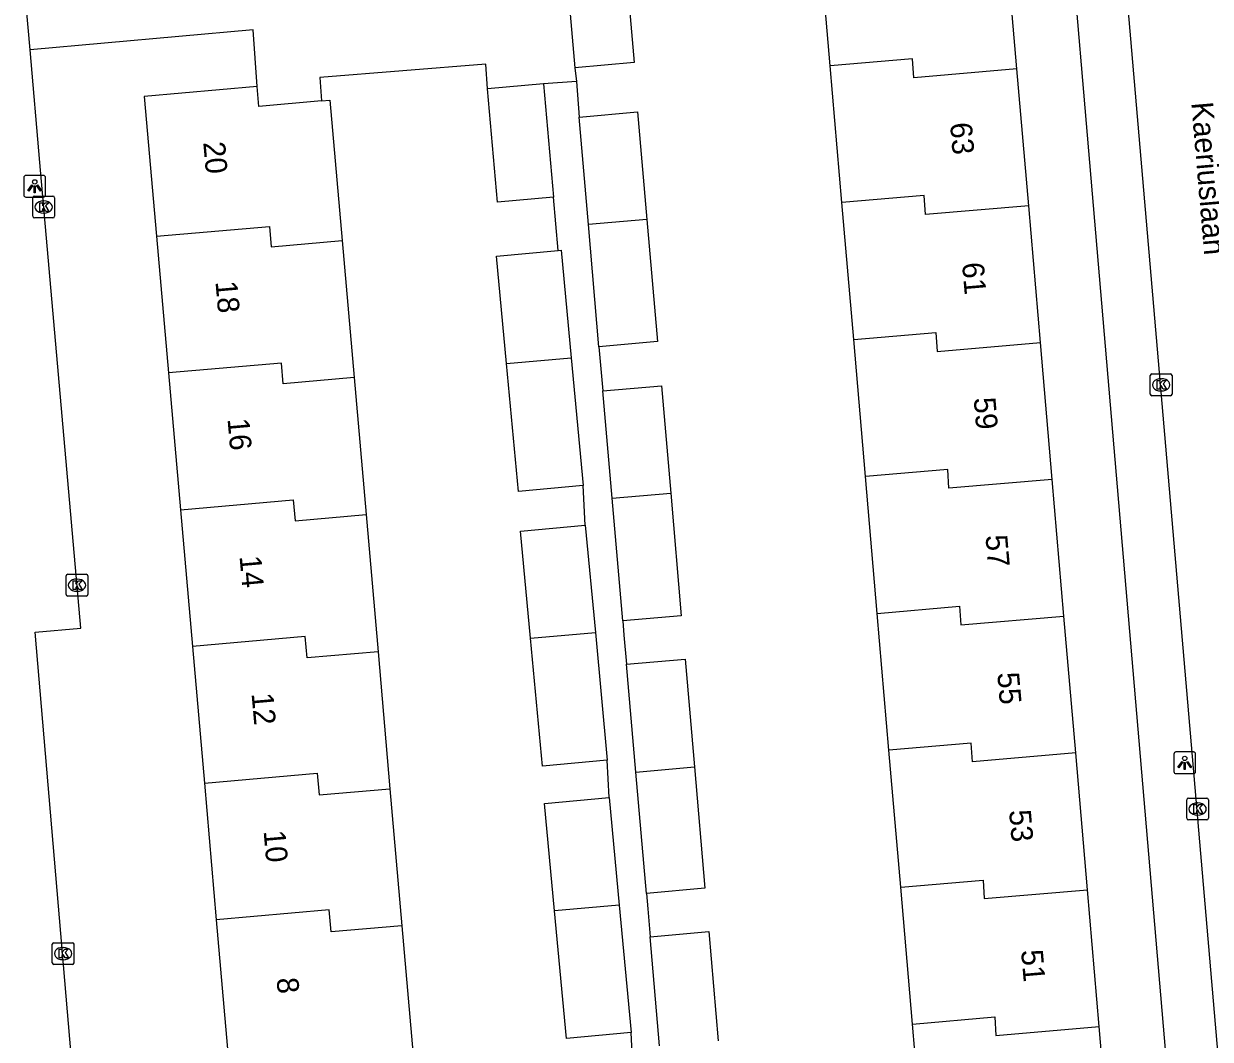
# Model space of a CAD drawing. Extents: x 162990 to 165007, y 383433 to 384336.
# Drawn here: x 164218.6 to 164273.2, y 383766.4 to 383813.1 of the extents above; entities that cross this region are included whole.
import ezdxf

# ---------------------------------------------------------------- set-up
doc = ezdxf.new("R2010")
doc.units = 0
for name, color, linetype in [('IMGEO_Kolk', 7, 'Continuous'), ('IMGEO_Lichtpunt', 7, 'Continuous'), ('IMGEO_Openbare_ruimte_label', 7, 'Continuous'), ('IMGEO_Pand', 7, 'Continuous'), ('IMGEO_Pand_nummerreeks', 7, 'Continuous'), ('IMGEO_Rijbaan_lokaal_open', 7, 'Continuous'), ('IMGEO_Voetpad_open', 7, 'Continuous')]:
    doc.layers.add(name, color=color, linetype=linetype)

msp = doc.modelspace()

# ---------------------------------------------------------------- linework, layer by layer
at = {"layer": 'IMGEO_Kolk'}
for p, q in [((164219.032, 383804.253), (164219.032, 383805.105)), ((164219.107, 383805.179), (164219.959, 383805.179)), ((164219.52, 383804.959), (164219.545, 383804.959)), ((164220.033, 383805.105), (164220.033, 383804.253)), ((164219.543, 383804.399), (164219.518, 383804.399)), ((164219.959, 383804.179), (164219.107, 383804.179)), ((164270.428, 383796.078), (164270.428, 383796.93)), ((164270.503, 383797.004), (164271.355, 383797.004)), ((164270.916, 383796.784), (164270.941, 383796.784)), ((164271.429, 383796.93), (164271.429, 383796.078)), ((164270.939, 383796.224), (164270.914, 383796.224)), ((164271.355, 383796.004), (164270.503, 383796.004)), ((164220.564, 383786.864), (164220.564, 383787.716)), ((164220.639, 383787.79), (164221.491, 383787.79)), ((164221.052, 383787.57), (164221.077, 383787.57)), ((164221.565, 383787.716), (164221.565, 383786.864)), ((164221.491, 383786.79), (164220.639, 383786.79)), ((164221.075, 383787.01), (164221.05, 383787.01)), ((164272.179, 383777.498), (164273.031, 383777.498)), ((164272.104, 383776.572), (164272.104, 383777.424)), ((164272.592, 383777.278), (164272.617, 383777.278)), ((164273.105, 383777.424), (164273.105, 383776.572)), ((164273.031, 383776.498), (164272.179, 383776.498)), ((164272.615, 383776.718), (164272.59, 383776.718)), ((164219.926, 383769.924), (164219.926, 383770.776)), ((164220.001, 383770.85), (164220.853, 383770.85)), ((164220.414, 383770.63), (164220.439, 383770.63)), ((164220.927, 383770.776), (164220.927, 383769.924)), ((164220.853, 383769.85), (164220.001, 383769.85)), ((164220.437, 383770.07), (164220.412, 383770.07))]:
    msp.add_line(p, q, dxfattribs=at)
for points in [[(164219.032, 383804.253), (164219.032, 383805.105)], [(164219.107, 383805.179), (164219.959, 383805.179)], [(164219.353, 383804.879), (164219.476, 383804.879), (164219.476, 383804.728), (164219.606, 383804.879), (164219.77, 383804.879), (164219.624, 383804.728), (164219.777, 383804.479), (164219.625, 383804.479), (164219.54, 383804.643), (164219.476, 383804.576), (164219.476, 383804.479), (164219.353, 383804.479), (164219.353, 383804.879)], [(164220.033, 383805.105), (164220.033, 383804.253)], [(164219.959, 383804.179), (164219.107, 383804.179)], [(164270.428, 383796.078), (164270.428, 383796.93)], [(164270.503, 383797.004), (164271.355, 383797.004)], [(164270.749, 383796.704), (164270.872, 383796.704), (164270.872, 383796.553), (164271.002, 383796.704), (164271.166, 383796.704), (164271.02, 383796.553), (164271.173, 383796.304), (164271.021, 383796.304), (164270.936, 383796.468), (164270.872, 383796.401), (164270.872, 383796.304), (164270.749, 383796.304), (164270.749, 383796.704)], [(164271.429, 383796.93), (164271.429, 383796.078)], [(164271.355, 383796.004), (164270.503, 383796.004)], [(164220.564, 383786.864), (164220.564, 383787.716)], [(164220.639, 383787.79), (164221.491, 383787.79)], [(164220.885, 383787.49), (164221.008, 383787.49), (164221.008, 383787.339), (164221.138, 383787.49), (164221.302, 383787.49), (164221.156, 383787.339), (164221.309, 383787.09), (164221.157, 383787.09), (164221.072, 383787.254), (164221.008, 383787.187), (164221.008, 383787.09), (164220.885, 383787.09), (164220.885, 383787.49)], [(164221.565, 383787.716), (164221.565, 383786.864)], [(164221.491, 383786.79), (164220.639, 383786.79)], [(164272.179, 383777.498), (164273.031, 383777.498)], [(164272.104, 383776.572), (164272.104, 383777.424)], [(164272.425, 383777.198), (164272.548, 383777.198), (164272.548, 383777.047), (164272.678, 383777.198), (164272.842, 383777.198), (164272.696, 383777.047), (164272.849, 383776.798), (164272.697, 383776.798), (164272.612, 383776.962), (164272.548, 383776.895), (164272.548, 383776.798), (164272.425, 383776.798), (164272.425, 383777.198)], [(164273.105, 383777.424), (164273.105, 383776.572)], [(164273.031, 383776.498), (164272.179, 383776.498)], [(164219.926, 383769.924), (164219.926, 383770.776)], [(164220.001, 383770.85), (164220.853, 383770.85)], [(164220.247, 383770.55), (164220.37, 383770.55), (164220.37, 383770.399), (164220.5, 383770.55), (164220.664, 383770.55), (164220.518, 383770.399), (164220.671, 383770.15), (164220.519, 383770.15), (164220.434, 383770.314), (164220.37, 383770.247), (164220.37, 383770.15), (164220.247, 383770.15), (164220.247, 383770.55)], [(164220.927, 383770.776), (164220.927, 383769.924)], [(164220.853, 383769.85), (164220.001, 383769.85)]]:
    msp.add_lwpolyline(points, dxfattribs=at)
for centre, start, end in [((164219.109, 383805.103), 91.552, 178.448), ((164219.109, 383805.103), 91.552, 178.448), ((164219.957, 383805.103), 1.552, 88.448), ((164219.957, 383805.103), 1.552, 88.448), ((164219.109, 383804.255), 181.552, 268.448), ((164219.109, 383804.255), 181.552, 268.448), ((164219.957, 383804.255), 271.552, 358.448), ((164219.957, 383804.255), 271.552, 358.448), ((164270.505, 383796.928), 91.552, 178.448), ((164270.505, 383796.928), 91.552, 178.448), ((164271.353, 383796.928), 1.552, 88.448), ((164271.353, 383796.928), 1.552, 88.448), ((164270.505, 383796.08), 181.552, 268.448), ((164270.505, 383796.08), 181.552, 268.448), ((164271.353, 383796.08), 271.552, 358.448), ((164271.353, 383796.08), 271.552, 358.448), ((164220.641, 383787.714), 91.552, 178.448), ((164220.641, 383787.714), 91.552, 178.448), ((164221.489, 383787.714), 1.552, 88.448), ((164221.489, 383787.714), 1.552, 88.448), ((164220.641, 383786.866), 181.552, 268.448), ((164220.641, 383786.866), 181.552, 268.448), ((164221.489, 383786.866), 271.552, 358.448), ((164221.489, 383786.866), 271.552, 358.448), ((164272.181, 383777.422), 91.552, 178.448), ((164272.181, 383777.422), 91.552, 178.448), ((164273.029, 383777.422), 1.552, 88.448), ((164273.029, 383777.422), 1.552, 88.448), ((164272.181, 383776.574), 181.552, 268.448), ((164272.181, 383776.574), 181.552, 268.448), ((164273.029, 383776.574), 271.552, 358.448), ((164273.029, 383776.574), 271.552, 358.448), ((164220.003, 383770.774), 91.552, 178.448), ((164220.003, 383770.774), 91.552, 178.448), ((164220.851, 383770.774), 1.552, 88.448), ((164220.851, 383770.774), 1.552, 88.448), ((164220.003, 383769.926), 181.552, 268.448), ((164220.003, 383769.926), 181.552, 268.448), ((164220.851, 383769.926), 271.552, 358.448), ((164220.851, 383769.926), 271.552, 358.448)]:
    msp.add_arc(centre, 0.0765, start, end, dxfattribs=at)
for centre, major_axis, ratio, start_param, end_param in [((164219.519, 383804.679), (-0.387, 0.002), 0.722429, 4.712389, 7.853982), ((164219.544, 383804.679), (-0.39, 0.002), 0.717154, 1.570796, 4.712389), ((164270.915, 383796.504), (-0.387, 0.002), 0.722429, 4.712389, 7.853982), ((164270.94, 383796.504), (-0.39, 0.002), 0.717154, 1.570796, 4.712389), ((164221.051, 383787.29), (-0.387, 0.002), 0.722429, 4.712389, 7.853982), ((164221.076, 383787.29), (-0.39, 0.002), 0.717154, 1.570796, 4.712389), ((164272.591, 383776.998), (-0.387, 0.002), 0.722429, 4.712389, 7.853982), ((164272.616, 383776.998), (-0.39, 0.002), 0.717154, 1.570796, 4.712389), ((164220.413, 383770.35), (-0.387, 0.002), 0.722429, 4.712389, 7.853982), ((164220.438, 383770.35), (-0.39, 0.002), 0.717154, 1.570796, 4.712389)]:
    msp.add_ellipse(centre, major_axis=major_axis, ratio=ratio, start_param=start_param, end_param=end_param, dxfattribs=at)
at = {"layer": 'IMGEO_Lichtpunt'}
for p, q in [((164218.62, 383806.039), (164218.62, 383805.232)), ((164218.62, 383806.039), (164218.62, 383805.232)), ((164219.522, 383806.134), (164218.714, 383806.134)), ((164219.522, 383806.134), (164218.714, 383806.134)), ((164219.616, 383805.232), (164219.616, 383806.039)), ((164219.616, 383805.232), (164219.616, 383806.039)), ((164218.714, 383805.138), (164219.522, 383805.138)), ((164218.714, 383805.138), (164219.522, 383805.138)), ((164271.516, 383779.525), (164271.516, 383778.718)), ((164271.516, 383779.525), (164271.516, 383778.718)), ((164272.418, 383779.62), (164271.61, 383779.62)), ((164272.418, 383779.62), (164271.61, 383779.62)), ((164272.512, 383778.718), (164272.512, 383779.525)), ((164272.512, 383778.718), (164272.512, 383779.525)), ((164271.61, 383778.624), (164272.418, 383778.624)), ((164271.61, 383778.624), (164272.418, 383778.624))]:
    msp.add_line(p, q, dxfattribs=at)
for points in [[(164218.994, 383805.703), (164219.033, 383805.675), (164218.845, 383805.413), (164218.807, 383805.44), (164218.994, 383805.703)], [(164219.096, 383805.655), (164219.143, 383805.655), (164219.143, 383805.333), (164219.096, 383805.333), (164219.096, 383805.655)], [(164219.206, 383805.675), (164219.244, 383805.702), (164219.431, 383805.44), (164219.392, 383805.412), (164219.206, 383805.675)], [(164271.89, 383779.189), (164271.929, 383779.161), (164271.741, 383778.899), (164271.703, 383778.926), (164271.89, 383779.189)], [(164271.992, 383779.141), (164272.039, 383779.141), (164272.039, 383778.819), (164271.992, 383778.819), (164271.992, 383779.141)], [(164272.102, 383779.161), (164272.14, 383779.188), (164272.327, 383778.926), (164272.288, 383778.898), (164272.102, 383779.161)]]:
    msp.add_lwpolyline(points, dxfattribs=at)
for centre in [(164219.119, 383805.837), (164272.015, 383779.323)]:
    msp.add_circle(centre, 0.0994, dxfattribs=at)
for centre, start, end in [((164218.714, 383806.039), 90, 180), ((164218.714, 383806.039), 90, 180), ((164219.522, 383806.039), 0, 90), ((164219.522, 383806.039), 0, 90), ((164218.714, 383805.232), 180, 270), ((164218.714, 383805.232), 180, 270), ((164219.522, 383805.232), 270, 0), ((164219.522, 383805.232), 270, 360), ((164271.61, 383779.525), 90, 180), ((164271.61, 383779.525), 90, 180), ((164272.418, 383779.525), 0, 90), ((164272.418, 383779.525), 0, 90), ((164271.61, 383778.718), 180, 270), ((164271.61, 383778.718), 180, 270), ((164272.418, 383778.718), 270, 0), ((164272.418, 383778.718), 270, 360)]:
    msp.add_arc(centre, 0.0946, start, end, dxfattribs=at)
at = {"layer": 'IMGEO_Pand'}
for points in [[(164255.707, 383811.176), (164255.153, 383817.622)], [(164264.295, 383811.03), (164263.742, 383817.471)], [(164246.215, 383816.801), (164243.484, 383816.562), (164243.964, 383811.08)], [(164246.215, 383816.801), (164246.695, 383811.319), (164243.964, 383811.08)], [(164264.295, 383811.03), (164259.556, 383810.625), (164259.485, 383811.501), (164255.707, 383811.176)], [(164256.247, 383804.882), (164255.707, 383811.176)], [(164264.836, 383804.74), (164264.295, 383811.03)], [(164229.352, 383810.224), (164224.155, 383809.768), (164224.719, 383803.335)], [(164232.31, 383809.557), (164229.433, 383809.304), (164229.352, 383810.224)], [(164242.52, 383810.341), (164239.942, 383810.115)], [(164242.52, 383810.341), (164242.978, 383805.126)], [(164242.978, 383805.126), (164240.399, 383804.9), (164239.942, 383810.115)], [(164232.31, 383809.557), (164232.691, 383809.59), (164233.255, 383803.139)], [(164244.154, 383808.818), (164246.848, 383809.054), (164247.277, 383804.111)], [(164244.583, 383803.879), (164244.154, 383808.818)], [(164264.836, 383804.74), (164260.094, 383804.334), (164260.027, 383805.207), (164256.247, 383804.882)], [(164256.788, 383798.586), (164256.247, 383804.882)], [(164265.376, 383798.449), (164264.836, 383804.74)], [(164224.719, 383803.335), (164229.914, 383803.79), (164230, 383802.854), (164233.255, 383803.139)], [(164247.277, 383804.111), (164244.583, 383803.879)], [(164245.07, 383798.258), (164244.583, 383803.879)], [(164247.277, 383804.111), (164247.765, 383798.493), (164245.07, 383798.258)], [(164224.719, 383803.335), (164225.27, 383797.049)], [(164233.255, 383803.139), (164233.807, 383796.837)], [(164240.818, 383797.485), (164240.359, 383802.418), (164243.193, 383802.682)], [(164243.193, 383802.682), (164243.338, 383802.695), (164243.799, 383797.746)], [(164256.788, 383798.586), (164260.569, 383798.912), (164260.632, 383798.043), (164265.376, 383798.449)], [(164257.329, 383792.291), (164256.788, 383798.586)], [(164265.916, 383792.158), (164265.376, 383798.449)], [(164240.818, 383797.485), (164243.799, 383797.746)], [(164243.799, 383797.746), (164244.346, 383791.882)], [(164233.807, 383796.837), (164230.552, 383796.552), (164230.464, 383797.504), (164225.27, 383797.049)], [(164244.346, 383791.882), (164241.366, 383791.605), (164240.818, 383797.485)], [(164225.27, 383797.049), (164225.821, 383790.763)], [(164233.807, 383796.837), (164234.358, 383790.535)], [(164245.247, 383796.225), (164247.941, 383796.461), (164248.371, 383791.519)], [(164245.676, 383791.287), (164245.247, 383796.225)], [(164265.916, 383792.158), (164261.17, 383791.752), (164261.111, 383792.617), (164257.329, 383792.291)], [(164257.869, 383785.996), (164257.329, 383792.291)], [(164266.457, 383785.867), (164265.916, 383792.158)], [(164225.821, 383790.763), (164231.015, 383791.218), (164231.103, 383790.25), (164234.358, 383790.535)], [(164245.676, 383791.287), (164248.371, 383791.519)], [(164246.165, 383785.652), (164245.676, 383791.287)], [(164248.371, 383791.519), (164248.86, 383785.884), (164246.165, 383785.652)], [(164225.821, 383790.763), (164226.371, 383784.477)], [(164234.358, 383790.535), (164234.91, 383784.233)], [(164241.924, 383784.847), (164241.465, 383789.78), (164244.444, 383790.057)], [(164244.444, 383790.057), (164244.905, 383785.108)], [(164257.869, 383785.996), (164261.653, 383786.322), (164261.708, 383785.461), (164266.457, 383785.867)], [(164258.41, 383779.702), (164257.869, 383785.996)], [(164266.997, 383779.576), (164266.457, 383785.867)], [(164241.924, 383784.847), (164244.905, 383785.108)], [(164244.905, 383785.108), (164245.452, 383779.244)], [(164234.91, 383784.233), (164231.655, 383783.948), (164231.565, 383784.932), (164226.371, 383784.477)], [(164245.452, 383779.244), (164242.472, 383778.967), (164241.924, 383784.847)], [(164226.371, 383784.477), (164226.922, 383778.191)], [(164234.91, 383784.233), (164235.461, 383777.932)], [(164246.338, 383783.66), (164249.033, 383783.892), (164249.463, 383778.931)], [(164246.768, 383778.699), (164246.338, 383783.66)], [(164266.997, 383779.576), (164262.247, 383779.17), (164262.195, 383780.028), (164258.41, 383779.702)], [(164258.95, 383773.407), (164258.41, 383779.702)], [(164267.537, 383773.285), (164266.997, 383779.576)], [(164226.922, 383778.191), (164232.116, 383778.646), (164232.207, 383777.647), (164235.461, 383777.932)], [(164246.768, 383778.699), (164249.463, 383778.931)], [(164247.253, 383773.12), (164246.768, 383778.699)], [(164249.463, 383778.931), (164249.948, 383773.352), (164247.253, 383773.12)], [(164226.922, 383778.191), (164227.473, 383771.905)], [(164235.461, 383777.932), (164236.012, 383771.63)], [(164243.024, 383772.321), (164242.565, 383777.252), (164245.544, 383777.529)], [(164245.544, 383777.529), (164246.005, 383772.582)], [(164258.95, 383773.407), (164262.737, 383773.733), (164262.785, 383772.879), (164267.537, 383773.285)], [(164259.491, 383767.112), (164258.95, 383773.407)], [(164268.078, 383766.995), (164267.537, 383773.285)], [(164246.005, 383772.582), (164243.024, 383772.321)], [(164246.005, 383772.582), (164246.552, 383766.716)], [(164236.012, 383771.63), (164232.759, 383771.345), (164232.666, 383772.36), (164227.473, 383771.905)], [(164246.552, 383766.716), (164243.572, 383766.439), (164243.024, 383772.321)], [(164227.473, 383771.905), (164228.024, 383765.619)], [(164236.012, 383771.63), (164236.564, 383765.328)], [(164247.426, 383771.127), (164250.121, 383771.359), (164250.556, 383766.343)], [(164247.861, 383766.111), (164247.426, 383771.127)], [(164259.491, 383767.112), (164263.278, 383767.438), (164263.323, 383766.588), (164268.078, 383766.995)], [(164260.032, 383760.818), (164259.491, 383767.112)], [(164268.618, 383760.704), (164268.078, 383766.995)]]:
    msp.add_lwpolyline(points, dxfattribs=at)
at = {"layer": 'IMGEO_Rijbaan_lokaal_open'}
msp.add_lwpolyline([(164274.558, 383753.908), (164267.226, 383839.355)], dxfattribs=at)
at = {"layer": 'IMGEO_Voetpad_open'}
for points in [[(164264.982, 383817.571), (164266.698, 383817.709), (164271.959, 383756.057)], [(164218.908, 383811.908), (164218.562, 383815.86)], [(164229.352, 383810.224), (164229.169, 383812.831), (164218.908, 383811.908)], [(164220.863, 383764.971), (164219.142, 383785.136), (164221.242, 383785.31), (164219.363, 383806.728), (164218.908, 383811.908)], [(164239.942, 383810.115), (164239.865, 383811.243), (164232.234, 383810.643), (164232.31, 383809.557)], [(164243.964, 383811.08), (164244.033, 383810.457)], [(164244.033, 383810.457), (164242.52, 383810.341)], [(164244.033, 383810.457), (164244.154, 383808.818)], [(164243.193, 383802.682), (164242.978, 383805.126)], [(164245.07, 383798.258), (164245.129, 383797.581), (164245.247, 383796.225)], [(164244.444, 383790.057), (164244.346, 383791.882)], [(164246.165, 383785.652), (164246.222, 383784.993), (164246.338, 383783.66)], [(164245.544, 383777.529), (164245.452, 383779.244)], [(164247.253, 383773.12), (164247.315, 383772.405), (164247.426, 383771.127)], [(164246.651, 383764.85), (164246.552, 383766.716)]]:
    msp.add_lwpolyline(points, dxfattribs=at)

# ---------------------------------------------------------------- texts
at = {"layer": 'IMGEO_Openbare_ruimte_label'}
msp.add_text('Kaeriuslaan', height=1, rotation=274.8779, dxfattribs=at).set_placement((164272.313, 383809.475))
at = {"layer": 'IMGEO_Pand_nummerreeks'}
for s, rotation, p in [('63', 274.9092, (164261.218, 383808.533)), ('20', 275.009, (164226.871, 383807.651)), ('61', 274.9092, (164261.77, 383802.099)), ('18', 275.009, (164227.432, 383801.245)), ('59', 274.9092, (164262.304, 383795.891)), ('16', 275.009, (164227.986, 383794.932)), ('57', 274.9092, (164262.847, 383789.571)), ('14', 275.009, (164228.539, 383788.617)), ('55', 274.9092, (164263.39, 383783.25)), ('12', 275.009, (164229.092, 383782.305)), ('53', 274.9092, (164263.932, 383776.929)), ('10', 275.009, (164229.646, 383775.984)), ('51', 274.9092, (164264.484, 383770.496)), ('8', 275.009, (164230.24, 383769.21))]:
    msp.add_text(s, height=1, rotation=rotation, dxfattribs=at).set_placement(p)

doc.saveas('drawing.dxf')
